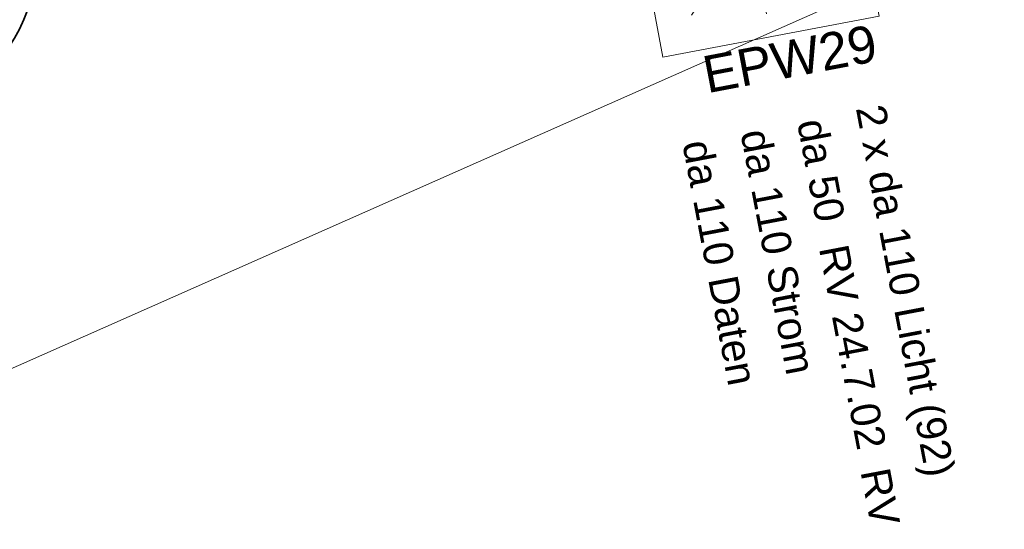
# Model space of a CAD drawing. Header units: metres. Extents: x -502 to 161, y -108 to 174.
# Tile 519 of 656: x -153.77 to -145.79, y 5.23 to 9.35. Entities that reach past the tile are written whole.
import ezdxf

# ---------------------------------------------------------------- set-up
doc = ezdxf.new("R2010")
doc.units = ezdxf.units.M
doc.header["$LTSCALE"] = 0.1
for name, color, linetype in [('BRI31-005.05-5p02-Koordinierung Lageplan 4. BA ZOB West 2022-06-15', 7, 'Continuous'), ('BRI31-005.06-5f07-Koordinierung Lageplan 4. BA ZOB Fernbusbahnh', 7, 'Continuous'), ('BRI31-005.07-5f08-Koordinierung Lageplan 4. BA Radstation - Seeterrasse 2023-05-31', 7, 'Continuous')]:
    doc.layers.add(name, color=color, linetype=linetype)
doc.styles.add('Arial', font='arial.ttf')

# ---------------------------------------------------------------- blocks, each defined once
blk = doc.blocks.new('WP_LP-1020')
at = {"color": 7, "linetype": 'Continuous', "lineweight": 20, "transparency": 33554687}
for p, q in [((-0.8253, 0.8253), (0.8253, 0.8253)), ((-0.8253, -0.8253), (-0.8253, 0.8253)), ((0.8253, -0.8253), (0.8253, 0.8253)), ((-0.8253, -0.8253), (0.8253, -0.8253))]:
    blk.add_line(p, q, dxfattribs=at)
at = {"color": 1, "linetype": 'Continuous', "lineweight": 9, "true_color": 0xff0000, "transparency": 33554687}
for p, q in [((0, 0.649924), (0, 0.324962)), ((-0.554739, 0.55475), (-0.229777, 0.229788)), ((0.229777, 0.229788), (0.554739, 0.55475)), ((-0.324962, 0), (-0.649924, 0)), ((0.324962, 0), (0.649924, 0)), ((-0.229777, -0.229777), (-0.554739, -0.554739)), ((0.229777, -0.229777), (0.554739, -0.554739)), ((0, -0.324962), (0, -0.649924))]:
    blk.add_line(p, q, dxfattribs=at)
at = {"color": 7, "linetype": 'Continuous', "lineweight": 20, "transparency": 33554687}
blk.add_circle((0, 0), 0.272749, dxfattribs=at)

msp = doc.modelspace()

# ---------------------------------------------------------------- linework, layer by layer
at = {"layer": 'BRI31-005.05-5p02-Koordinierung Lageplan 4. BA ZOB West 2022-06-15', "color": 7, "linetype": 'Continuous', "lineweight": 35, "transparency": 33554687, "flags": 128}
msp.add_lwpolyline([(-153.1167, 11.9032), (-153.0702, 11.6575), (-153.0702, 11.6575, -0.131721), (-153.1087, 11.1411), (-153.1087, 11.1411), (-153.7046, 9.4375, -0.267878), (-154.6896, 8.5895), (-154.9352, 8.5429)], format="xyb", dxfattribs=at)
at = {"layer": 'BRI31-005.06-5f07-Koordinierung Lageplan 4. BA ZOB Fernbusbahnh', "color": 7, "linetype": 'Continuous', "lineweight": 13, "transparency": 33554687}
msp.add_polyline3d([(-96.9273, 36.5347, 321.7413), (-127.6577, 19.2668, 321.0921), (-131.5784, 16.8089, 321.0847), (-145.2307, 10.3373, 321.2303), (-159.1332, 4.1861, 321.2019), (-170.6864, -0.6216, 321.2527), (-175.3442, -2.4624, 321.2536), (-188.1709, -7.3861, 321.2474), (-196.8471, -10.5554, 321.3471), (-209.1849, -14.9024, 321.4012), (-222.8753, -19.5184, 321.4022), (-237.2406, -24.2474, 321.3764)], dxfattribs=at)
at = {"layer": 'BRI31-005.07-5f08-Koordinierung Lageplan 4. BA Radstation - Seeterrasse 2023-05-31', "color": 7, "linetype": 'Continuous', "lineweight": 30, "transparency": 33554687, "flags": 128}
msp.add_lwpolyline([(-153.1167, 11.9032), (-153.0702, 11.6575), (-153.0702, 11.6575, -0.131721), (-153.1087, 11.1411), (-153.1087, 11.1411), (-153.7046, 9.4375, -0.267878), (-154.6896, 8.5895), (-154.9352, 8.5429)], format="xyb", dxfattribs=at)
msp.add_lwpolyline([(-153.1167, 11.9032), (-153.0702, 11.6575), (-153.0702, 11.6575, -0.131721), (-153.1087, 11.1411), (-153.1087, 11.1411), (-153.7046, 9.4375, -0.267878), (-154.6896, 8.5895), (-154.9352, 8.5429)], format="xyb", dxfattribs=at)

# ---------------------------------------------------------------- block references
at = {"layer": 'BRI31-005.07-5f08-Koordinierung Lageplan 4. BA Radstation - Seeterrasse 2023-05-31', "color": 7, "transparency": 33554687, "xscale": 1.080000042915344, "yscale": 1.080000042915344, "zscale": 1.080000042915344, "rotation": 280.7730010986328}
msp.add_blockref('WP_LP-1020', (-147.8479, 10.0929), dxfattribs=at)
msp.add_blockref('WP_LP-1020', (-147.8479, 10.0929), dxfattribs=at)

# ---------------------------------------------------------------- texts
at = {"layer": 'BRI31-005.05-5p02-Koordinierung Lageplan 4. BA ZOB West 2022-06-15', "color": 190, "true_color": 0x7f00ff, "transparency": 33554687, "attachment_point": 1, "line_spacing_factor": 0.25, "style": 'Arial'}
for s, insert, char_height, rotation in [('EPW29', (-148.2546, 9.0526), 0.3, 10.76994), ('2 x da 110 Licht (92)', (-146.7586, 8.6833), 0.24, 280.76895)]:
    msp.add_mtext(s, dxfattribs=dict(at, insert=insert, char_height=char_height, rotation=rotation))
at = {"layer": 'BRI31-005.05-5p02-Koordinierung Lageplan 4. BA ZOB West 2022-06-15', "color": 1, "true_color": 0xff0000, "transparency": 33554687, "char_height": 0.24, "attachment_point": 1, "rotation": 280.76895, "line_spacing_factor": 0.25, "style": 'Arial'}
for s, insert in [('da 50', (-147.235, 8.5696)), ('RV 24.7.02', (-147.0577, 7.5496)), ('RV 24.7.03', (-146.7214, 5.74))]:
    msp.add_mtext(s, dxfattribs=dict(at, insert=insert))
at = {"layer": 'BRI31-005.05-5p02-Koordinierung Lageplan 4. BA ZOB West 2022-06-15', "color": 7, "transparency": 33554687, "char_height": 0.24, "attachment_point": 1, "rotation": 280.76895, "line_spacing_factor": 0.25, "style": 'Arial'}
for s, insert in [('da 110 Strom', (-147.6937, 8.4856)), ('da 110 Daten', (-148.1649, 8.3982))]:
    msp.add_mtext(s, dxfattribs=dict(at, insert=insert))

doc.saveas('drawing.dxf')
